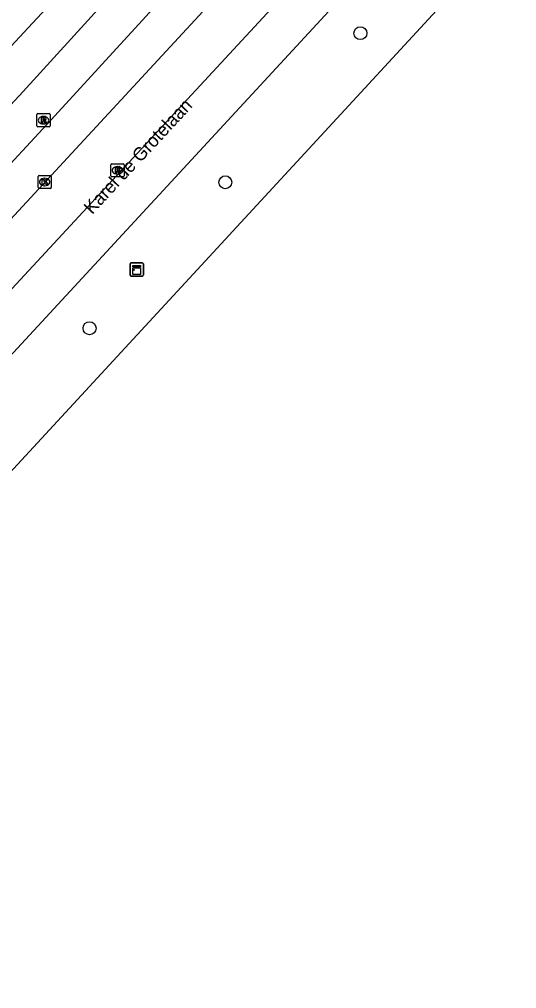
# Model space of a CAD drawing. Extents: x 159040 to 160094, y 381214 to 382518.
# Drawn here: x 159953.1 to 159990.6, y 381966.7 to 382040 of the extents above; entities that cross this region are included whole.
import ezdxf

# ---------------------------------------------------------------- set-up
doc = ezdxf.new("R2010")
doc.units = 0
for name, color, linetype in [('IMGEO_Boom', 7, 'Continuous'), ('IMGEO_Fietspad_gesloten', 7, 'Continuous'), ('IMGEO_Kast', 7, 'Continuous'), ('IMGEO_Kolk', 7, 'Continuous'), ('IMGEO_Openbare_ruimte_label', 7, 'Continuous'), ('IMGEO_Rijbaan_regionaal_gesloten', 7, 'Continuous'), ('IMGEO_Rioolput', 7, 'Continuous'), ('IMGEO_Voetpad_open', 7, 'Continuous')]:
    doc.layers.add(name, color=color, linetype=linetype)

msp = doc.modelspace()

# ---------------------------------------------------------------- linework, layer by layer
at = {"layer": 'IMGEO_Boom'}
for centre in [(159978.842, 382038.916), (159968.636, 382027.653), (159958.376, 382016.625)]:
    msp.add_circle(centre, 0.489, dxfattribs=at)
at = {"layer": 'IMGEO_Fietspad_gesloten'}
for points in [[(159989.668, 382076.046), (159983.09, 382067.55), (159979.985, 382063.825), (159976.515, 382059.946), (159953.368, 382034.515), (159918.003, 381996.384), (159907.093, 381985.094), (159902.578, 381980.245)], [(159902.248, 381975.962), (159903.766, 381977.413), (159904.161, 381977.835), (159904.557, 381978.257), (159907.161, 381980.868), (159909.831, 381983.545), (159920.98, 381995.102), (159955.481, 382032.38), (159980.23, 382059.424)]]:
    msp.add_lwpolyline(points, dxfattribs=at)
at = {"layer": 'IMGEO_Kast'}
for p, q in [((159961.442, 382020.639), (159961.442, 382021.48)), ((159961.442, 382021.48), (159961.442, 382020.639)), ((159961.517, 382021.564), (159962.358, 382021.564)), ((159962.358, 382021.564), (159961.517, 382021.564)), ((159962.442, 382021.489), (159962.442, 382020.648)), ((159962.442, 382020.648), (159962.442, 382021.489)), ((159962.367, 382020.564), (159961.526, 382020.564)), ((159961.526, 382020.564), (159962.367, 382020.564))]:
    msp.add_line(p, q, dxfattribs=at)
for points in [[(159961.637, 382021.354), (159962.237, 382021.354), (159962.237, 382021.269), (159961.637, 382021.269), (159961.637, 382021.354)], [(159961.637, 382021.179), (159962.237, 382021.179), (159962.237, 382020.69), (159961.637, 382020.69), (159961.637, 382021.179)]]:
    msp.add_lwpolyline(points, dxfattribs=at)
msp.add_circle((159961.721, 382021.028), 0.0377, dxfattribs=at)
for centre, start, end in [((159961.52, 382021.486), 92.4484, 184.28452), ((159961.52, 382021.486), 92.4484, 184.28452), ((159962.364, 382021.486), 2.4484, 94.28452), ((159962.364, 382021.486), 2.4484, 94.28452), ((159961.52, 382020.642), 182.4484, 274.28452), ((159961.52, 382020.642), 182.4484, 274.28452), ((159962.364, 382020.642), 272.4484, 4.28452), ((159962.364, 382020.642), 272.4484, 4.28452)]:
    msp.add_arc(centre, 0.0779, start, end, dxfattribs=at)
at = {"layer": 'IMGEO_Kolk'}
for p, q in [((159954.487, 382027.246), (159954.487, 382028.098)), ((159954.562, 382028.172), (159955.414, 382028.172)), ((159954.975, 382027.952), (159955, 382027.952)), ((159955.488, 382028.098), (159955.488, 382027.246)), ((159955.414, 382027.172), (159954.562, 382027.172)), ((159954.998, 382027.392), (159954.973, 382027.392))]:
    msp.add_line(p, q, dxfattribs=at)
for points in [[(159954.487, 382027.246), (159954.487, 382028.098)], [(159954.562, 382028.172), (159955.414, 382028.172)], [(159954.808, 382027.872), (159954.931, 382027.872), (159954.931, 382027.721), (159955.061, 382027.872), (159955.225, 382027.872), (159955.079, 382027.721), (159955.232, 382027.472), (159955.08, 382027.472), (159954.995, 382027.636), (159954.931, 382027.569), (159954.931, 382027.472), (159954.808, 382027.472), (159954.808, 382027.872)], [(159955.488, 382028.098), (159955.488, 382027.246)], [(159955.414, 382027.172), (159954.562, 382027.172)]]:
    msp.add_lwpolyline(points, dxfattribs=at)
for centre, start, end in [((159954.564, 382028.096), 91.55205, 178.44795), ((159954.564, 382028.096), 91.55205, 178.44795), ((159955.412, 382028.096), 1.55205, 88.44795), ((159955.412, 382028.096), 1.55205, 88.44795), ((159954.564, 382027.248), 181.55205, 268.44795), ((159954.564, 382027.248), 181.55205, 268.44795), ((159955.412, 382027.248), 271.55205, 358.44795), ((159955.412, 382027.248), 271.55205, 358.44795)]:
    msp.add_arc(centre, 0.0765, start, end, dxfattribs=at)
for centre, major_axis, ratio, start_param, end_param in [((159954.974, 382027.672), (-0.387, 0.002), 0.722429, 4.712389, 7.853982), ((159954.999, 382027.672), (-0.39, 0.002), 0.717154, 1.570796, 4.712389)]:
    msp.add_ellipse(centre, major_axis=major_axis, ratio=ratio, start_param=start_param, end_param=end_param, dxfattribs=at)
at = {"layer": 'IMGEO_Rijbaan_regionaal_gesloten'}
for points in [[(160051.027, 382138.476), (160049.7, 382134.405), (160047.957, 382130.21), (160043.032, 382120.201), (160040.107, 382115.62), (160035.49, 382109.654), (160030.835, 382104.457), (160023.37, 382096.527), (160004.13, 382075.818), (159980.312, 382049.642), (159948.066, 382014.844), (159916.205, 381980.354), (159902.631, 381965.986), (159892.348, 381955.101), (159863.621, 381925.29)], [(160036.339, 382105.431), (159932.14, 381992.638)], [(160041.888, 382102.515), (160037.041, 382097.494), (159911.309, 381961.236), (159908.644, 381958.347), (159889.261, 381936.647), (159872.226, 381917.285)], [(159978.731, 382053.321), (159927.258, 381997.699)]]:
    msp.add_lwpolyline(points, dxfattribs=at)
at = {"layer": 'IMGEO_Rioolput'}
for p, q in [((159954.397, 382031.914), (159954.397, 382032.766)), ((159954.472, 382032.84), (159955.324, 382032.84)), ((159954.885, 382032.62), (159954.91, 382032.62)), ((159955.398, 382032.766), (159955.398, 382031.914)), ((159955.324, 382031.84), (159954.472, 382031.84)), ((159954.908, 382032.06), (159954.883, 382032.06)), ((159959.981, 382028.128), (159959.981, 382028.98)), ((159960.056, 382029.054), (159960.908, 382029.054)), ((159960.469, 382028.834), (159960.494, 382028.834)), ((159960.982, 382028.98), (159960.982, 382028.128)), ((159960.908, 382028.054), (159960.056, 382028.054)), ((159960.492, 382028.274), (159960.467, 382028.274))]:
    msp.add_line(p, q, dxfattribs=at)
for points in [[(159954.397, 382031.914), (159954.397, 382032.766)], [(159954.472, 382032.84), (159955.324, 382032.84)], [(159954.986, 382032.538), (159954.734, 382032.54), (159954.734, 382032.14)], [(159954.734, 382032.14), (159954.858, 382032.14), (159954.858, 382032.302), (159954.869, 382032.302)], [(159954.912, 382032.459), (159954.858, 382032.459), (159954.858, 382032.378)], [(159954.858, 382032.378), (159954.91, 382032.378)], [(159954.916, 382032.273), (159954.987, 382032.14), (159955.127, 382032.14), (159955.062, 382032.266)], [(159955.398, 382032.766), (159955.398, 382031.914)], [(159955.324, 382031.84), (159954.472, 382031.84)], [(159959.981, 382028.128), (159959.981, 382028.98)], [(159960.056, 382029.054), (159960.908, 382029.054)], [(159960.57, 382028.752), (159960.318, 382028.754), (159960.318, 382028.354)], [(159960.496, 382028.673), (159960.442, 382028.673), (159960.442, 382028.592)], [(159960.442, 382028.592), (159960.494, 382028.592)], [(159960.982, 382028.98), (159960.982, 382028.128)], [(159960.908, 382028.054), (159960.056, 382028.054)], [(159960.318, 382028.354), (159960.442, 382028.354), (159960.442, 382028.516), (159960.453, 382028.516)], [(159960.5, 382028.487), (159960.571, 382028.354), (159960.711, 382028.354), (159960.646, 382028.48)]]:
    msp.add_lwpolyline(points, dxfattribs=at)
for centre, radius, start, end in [((159954.474, 382032.764), 0.0765, 91.55205, 178.44795), ((159954.474, 382032.764), 0.0765, 91.55205, 178.44795), ((159954.868, 382032.249), 0.0533, 26.02933, 88.69889), ((159954.894, 382032.567), 0.19, 274.7715, 282.96867), ((159954.918, 382032.363), 0.0964, 77.00612, 93.18647), ((159954.932, 382032.42), 0.0378, 276.66336, 79.67722), ((159954.985, 382032.428), 0.109, 350.36119, 89.41601), ((159954.983, 382032.428), 0.112, 277.58423, 350.98172), ((159954.967, 382032.213), 0.108, 29.51342, 73.79051), ((159955.322, 382032.764), 0.0765, 1.55205, 88.44795), ((159955.322, 382032.764), 0.0765, 1.55205, 88.44795), ((159954.474, 382031.916), 0.0765, 181.55205, 268.44795), ((159954.474, 382031.916), 0.0765, 181.55205, 268.44795), ((159955.322, 382031.916), 0.0765, 271.55205, 358.44795), ((159955.322, 382031.916), 0.0765, 271.55205, 358.44795), ((159960.058, 382028.978), 0.0765, 91.55205, 178.44795), ((159960.058, 382028.978), 0.0765, 91.55205, 178.44795), ((159960.478, 382028.781), 0.19, 274.7715, 282.96867), ((159960.502, 382028.577), 0.0964, 77.00612, 93.18647), ((159960.516, 382028.634), 0.0378, 276.66336, 79.67722), ((159960.569, 382028.642), 0.109, 350.36119, 89.41601), ((159960.567, 382028.642), 0.112, 277.58423, 350.98172), ((159960.906, 382028.978), 0.0765, 1.55205, 88.44795), ((159960.906, 382028.978), 0.0765, 1.55205, 88.44795), ((159960.058, 382028.13), 0.0765, 181.55205, 268.44795), ((159960.058, 382028.13), 0.0765, 181.55205, 268.44795), ((159960.452, 382028.463), 0.0533, 26.02933, 88.69889), ((159960.551, 382028.427), 0.108, 29.51342, 73.79051), ((159960.906, 382028.13), 0.0765, 271.55205, 358.44795), ((159960.906, 382028.13), 0.0765, 271.55205, 358.44795)]:
    msp.add_arc(centre, radius, start, end, dxfattribs=at)
for centre, major_axis, ratio, start_param, end_param in [((159954.884, 382032.34), (-0.387, 0.002), 0.722429, 4.712389, 7.853982), ((159954.909, 382032.34), (-0.39, 0.002), 0.717154, 1.570796, 4.712389), ((159960.468, 382028.554), (-0.387, 0.002), 0.722429, 4.712389, 7.853982), ((159960.493, 382028.554), (-0.39, 0.002), 0.717154, 1.570796, 4.712389)]:
    msp.add_ellipse(centre, major_axis=major_axis, ratio=ratio, start_param=start_param, end_param=end_param, dxfattribs=at)
at = {"layer": 'IMGEO_Voetpad_open'}
msp.add_lwpolyline([(159990.033, 382078.408), (159950.77, 382036.137), (159933.766, 382017.908), (159919.342, 382002.234), (159917.282, 382000), (159900.725, 381982.047), (159902.578, 381980.245)], dxfattribs=at)

# ---------------------------------------------------------------- texts
at = {"layer": 'IMGEO_Openbare_ruimte_label'}
msp.add_text('Karel de Grotelaan', height=1, rotation=47.14809, dxfattribs=at).set_placement((159958.577, 382025.167))

doc.saveas('drawing.dxf')
